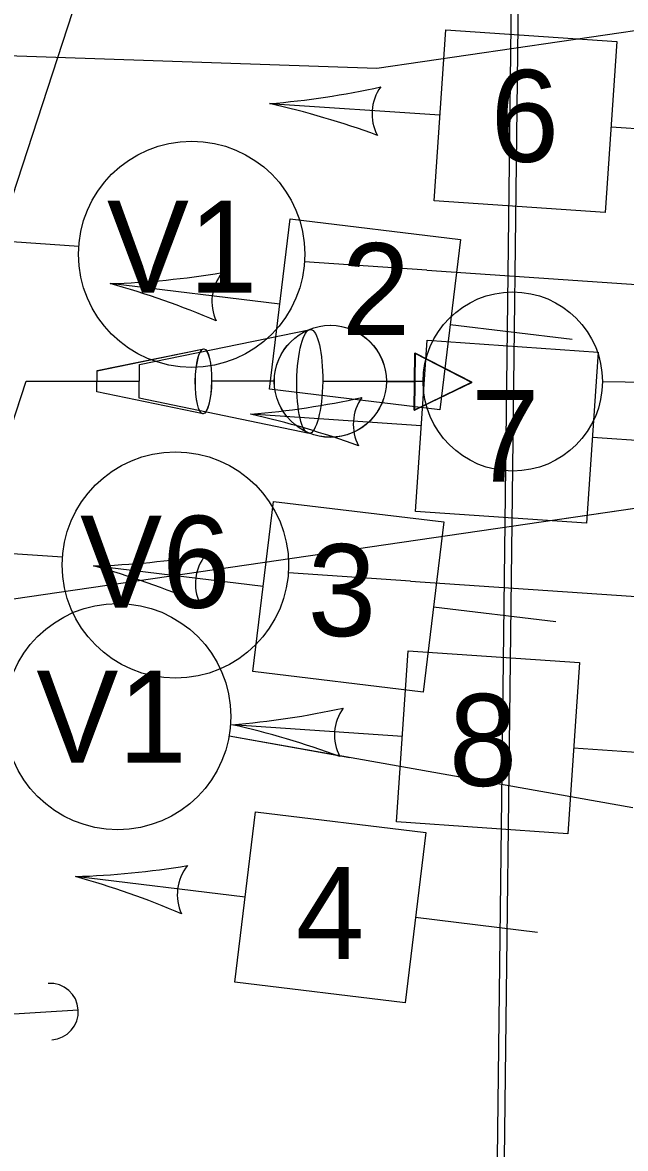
# Model space of a CAD drawing. Extents: x 647787 to 668496, y 640478 to 654412.
# Drawn here: x 661869.5 to 661890.81, y 647256.43 to 647296.24 of the extents above; entities that cross this region are included whole.
import ezdxf

# ---------------------------------------------------------------- set-up
doc = ezdxf.new("R2010")
doc.units = 0
for name, color, linetype in [('Default', 7, 'Continuous'), ('TEMP_SIGNAL_HEAD_STAGE 1A', 7, 'Continuous'), ('TEMP_SIGNAL_HEAD_Stage 3', 7, 'Continuous'), ('TEMP_SIGNAL_HEAD_STAGE 4 SHILO', 7, 'Continuous'), ('TEMP_SIGNAL_HEAD_STAGE 4 SHILO_OLD', 7, 'Continuous'), ('TEMP_SIGNAL_HEAD_STAGE4', 7, 'Continuous'), ('TEMP_SIGNAL_POLES_STAGE 1A', 7, 'Continuous'), ('TEMP_SIGNAL_POLES_STAGE 4', 7, 'Continuous'), ('TEMP_SIGNAL_POLES_STAGES 3-4', 7, 'Continuous'), ('TEXT_TEMP_SIGNAL_POLES_STAGE 3', 7, 'Continuous'), ('TEXT_TEMP_SIGNAL_POLES_STAGE 4', 7, 'Continuous'), ('TEXT_TEMP_SIGNAL_POLES_STAGE 5', 7, 'Continuous')]:
    doc.layers.add(name, color=color, linetype=linetype)

msp = doc.modelspace()

# ---------------------------------------------------------------- linework, layer by layer
at = {"layer": 'Default'}
for points in [[(662136.439, 647331.769), (661882.019, 647294.613), (661114.402, 647320.889)], [(662108.288, 647310.771), (661853.868, 647273.614), (661086.251, 647299.89)], [(662108.288, 647310.771), (661888.554, 647278.68)], [(662108.288, 647310.771), (661888.554, 647278.68)]]:
    msp.add_lwpolyline(points, dxfattribs=at)
at = {"layer": 'TEMP_SIGNAL_HEAD_STAGE 1A'}
for p, q in [((661887.773, 647381.037), (661886.269, 647256.083)), ((661887.773, 647381.037), (661886.269, 647256.083)), ((661888.023, 647381.022), (661886.519, 647256.068)), ((661888.023, 647381.022), (661886.519, 647256.068))]:
    msp.add_line(p, q, dxfattribs=at)
at = {"layer": 'TEMP_SIGNAL_HEAD_Stage 3'}
for p, q in [((661878.59, 647286.285), (661872.593, 647287.009)), ((661888.925, 647285.036), (661884.609, 647285.558)), ((661878.007, 647276.302), (661872.01, 647277.026)), ((661888.342, 647275.053), (661884.026, 647275.575)), ((661891.067, 647268.477), (661876.801, 647271.004)), ((661881.065, 647270.249), (661876.801, 647271.004)), ((661877.366, 647265.32), (661871.369, 647266.045)), ((661887.701, 647264.072), (661883.385, 647264.593))]:
    msp.add_line(p, q, dxfattribs=at)
for points in [[(661884.973, 647288.568), (661884.246, 647282.547), (661878.226, 647283.274), (661878.954, 647289.295)], [(661884.39, 647278.585), (661883.663, 647272.564), (661877.643, 647273.291), (661878.371, 647279.312)], [(661883.749, 647267.604), (661883.021, 647261.583), (661877.002, 647262.31), (661877.729, 647268.331)]]:
    msp.add_lwpolyline(points, close=True, dxfattribs=at)
msp.add_circle((661872.862, 647271.702), 4, dxfattribs=at)
for centre, radius, start, end in [((661871.708, 647316.469), 29.472, 271.7201, 279.4582), ((661864.719, 647258.609), 29.472, 66.7653, 74.5035), ((661877.822, 647286.378), 1.629, 141.2645, 204.9591), ((661871.125, 647306.486), 29.472, 271.7201, 279.4582), ((661877.239, 647276.395), 1.629, 141.2645, 204.9591), ((661864.136, 647248.626), 29.472, 66.7653, 74.5035), ((661870.484, 647295.504), 29.472, 271.7201, 279.4582), ((661876.598, 647265.414), 1.629, 141.2645, 204.9591), ((661863.495, 647237.645), 29.472, 66.7653, 74.5035)]:
    msp.add_arc(centre, radius, start, end, dxfattribs=at)
at = {"layer": 'TEMP_SIGNAL_HEAD_STAGE 4 SHILO'}
for points in [[(661873.639, 647284.151), (661879.674, 647285.388)], [(661873.639, 647284.151), (661879.674, 647285.388)], [(661873.624, 647282.955), (661873.639, 647284.151)], [(661873.624, 647282.955), (661873.639, 647284.151)], [(661869.63, 647283.565), (661873.631, 647283.559)], [(661869.63, 647283.565), (661873.631, 647283.559)], [(661883.657, 647283.55), (661880.108, 647283.551)], [(661883.657, 647283.55), (661880.108, 647283.551)], [(661889.993, 647283.548), (661891.593, 647283.53)], [(661889.993, 647283.548), (661891.593, 647283.53)], [(661879.626, 647281.714), (661873.624, 647282.955)], [(661879.626, 647281.714), (661873.624, 647282.955)]]:
    msp.add_lwpolyline(points, dxfattribs=at)
msp.add_circle((661886.825, 647283.549), 3.168, dxfattribs=at)
msp.add_circle((661886.825, 647283.549), 3.168, dxfattribs=at)
msp.add_ellipse((661879.65, 647283.551), major_axis=(0.024, 1.837), ratio=0.249111, dxfattribs=at)
msp.add_ellipse((661879.65, 647283.551), major_axis=(0.024, 1.837), ratio=0.249111, dxfattribs=at)
at = {"layer": 'TEMP_SIGNAL_HEAD_STAGE 4 SHILO_OLD'}
for points in [[(661872.136, 647283.931), (661875.907, 647284.704)], [(661872.136, 647283.931), (661875.907, 647284.704)], [(661883.345, 647282.531), (661883.368, 647284.554), (661885.372, 647283.519), (661883.345, 647282.531)], [(661883.345, 647282.531), (661883.368, 647284.554), (661885.372, 647283.519), (661883.345, 647282.531)], [(661872.126, 647283.183), (661872.136, 647283.931)], [(661872.126, 647283.183), (661872.136, 647283.931)], [(661869.63, 647283.565), (661872.131, 647283.561)], [(661869.63, 647283.565), (661872.131, 647283.561)], [(661878.397, 647283.556), (661876.178, 647283.556)], [(661878.397, 647283.556), (661876.178, 647283.556)], [(661882.357, 647283.554), (661883.357, 647283.543)], [(661882.357, 647283.554), (661883.357, 647283.543)], [(661875.878, 647282.408), (661872.126, 647283.183)], [(661875.878, 647282.408), (661872.126, 647283.183)]]:
    msp.add_lwpolyline(points, dxfattribs=at)
msp.add_lwpolyline([(661885.372, 647283.519), (661883.368, 647284.554), (661883.345, 647282.531)], close=True, dxfattribs=at)
msp.add_lwpolyline([(661885.372, 647283.519), (661883.368, 647284.554), (661883.345, 647282.531)], close=True, dxfattribs=at)
msp.add_circle((661880.377, 647283.555), 1.98, dxfattribs=at)
msp.add_circle((661880.377, 647283.555), 1.98, dxfattribs=at)
msp.add_ellipse((661875.892, 647283.556), major_axis=(0.015, 1.148), ratio=0.249111, dxfattribs=at)
msp.add_ellipse((661875.892, 647283.556), major_axis=(0.015, 1.148), ratio=0.249111, dxfattribs=at)
at = {"layer": 'TEMP_SIGNAL_HEAD_STAGE4'}
for p, q in [((661878.59, 647286.285), (661872.593, 647287.009)), ((661888.925, 647285.036), (661884.609, 647285.558)), ((661878.007, 647276.302), (661872.01, 647277.026)), ((661888.342, 647275.053), (661884.026, 647275.575)), ((661891.067, 647268.477), (661876.801, 647271.004)), ((661881.065, 647270.249), (661876.801, 647271.004)), ((661877.366, 647265.32), (661871.369, 647266.045)), ((661887.701, 647264.072), (661883.385, 647264.593))]:
    msp.add_line(p, q, dxfattribs=at)
for points in [[(661884.973, 647288.568), (661884.246, 647282.547), (661878.226, 647283.274), (661878.954, 647289.295)], [(661885.372, 647283.519), (661883.368, 647284.554), (661883.345, 647282.531)], [(661885.372, 647283.519), (661883.368, 647284.554), (661883.345, 647282.531)], [(661885.372, 647283.519), (661883.368, 647284.554), (661883.345, 647282.531)], [(661885.375, 647283.521), (661883.371, 647284.556), (661883.347, 647282.533)], [(661884.39, 647278.585), (661883.663, 647272.564), (661877.643, 647273.291), (661878.371, 647279.312)], [(661883.749, 647267.604), (661883.021, 647261.583), (661877.002, 647262.31), (661877.729, 647268.331)]]:
    msp.add_lwpolyline(points, close=True, dxfattribs=at)
for points in [[(661872.136, 647283.931), (661875.907, 647284.704)], [(661872.136, 647283.931), (661875.907, 647284.704)], [(661872.136, 647283.931), (661875.907, 647284.704)], [(661872.138, 647283.933), (661875.91, 647284.706)], [(661883.345, 647282.531), (661883.368, 647284.554), (661885.372, 647283.519), (661883.345, 647282.531)], [(661883.345, 647282.531), (661883.368, 647284.554), (661885.372, 647283.519), (661883.345, 647282.531)], [(661883.345, 647282.531), (661883.368, 647284.554), (661885.372, 647283.519), (661883.345, 647282.531)], [(661883.347, 647282.533), (661883.371, 647284.556), (661885.375, 647283.521), (661883.347, 647282.533)], [(661872.126, 647283.183), (661872.136, 647283.931)], [(661872.126, 647283.183), (661872.136, 647283.931)], [(661872.126, 647283.183), (661872.136, 647283.931)], [(661872.128, 647283.185), (661872.138, 647283.933)], [(661869.63, 647283.565), (661872.131, 647283.561)], [(661869.63, 647283.565), (661872.131, 647283.561)], [(661869.63, 647283.565), (661872.131, 647283.561)], [(661869.632, 647283.566), (661872.133, 647283.563)], [(661878.397, 647283.556), (661876.178, 647283.556)], [(661878.397, 647283.556), (661876.178, 647283.556)], [(661878.397, 647283.556), (661876.178, 647283.556)], [(661878.399, 647283.557), (661876.181, 647283.558)], [(661882.357, 647283.554), (661883.357, 647283.543)], [(661882.357, 647283.554), (661883.357, 647283.543)], [(661882.357, 647283.554), (661883.357, 647283.543)], [(661882.359, 647283.556), (661883.359, 647283.545)], [(661875.878, 647282.408), (661872.126, 647283.183)], [(661875.878, 647282.408), (661872.126, 647283.183)], [(661875.878, 647282.408), (661872.126, 647283.183)], [(661875.88, 647282.41), (661872.128, 647283.185)]]:
    msp.add_lwpolyline(points, dxfattribs=at)
for centre, radius in [((661880.377, 647283.555), 1.98), ((661880.377, 647283.555), 1.98), ((661880.377, 647283.555), 1.98), ((661880.379, 647283.557), 1.98), ((661872.862, 647271.702), 4)]:
    msp.add_circle(centre, radius, dxfattribs=at)
for centre, radius, start, end in [((661871.708, 647316.469), 29.472, 271.7201, 279.4582), ((661864.719, 647258.609), 29.472, 66.7653, 74.5035), ((661877.822, 647286.378), 1.629, 141.2645, 204.9591), ((661871.125, 647306.486), 29.472, 271.7201, 279.4582), ((661877.239, 647276.395), 1.629, 141.2645, 204.9591), ((661864.136, 647248.626), 29.472, 66.7653, 74.5035), ((661870.484, 647295.504), 29.472, 271.7201, 279.4582), ((661876.598, 647265.414), 1.629, 141.2645, 204.9591), ((661863.495, 647237.645), 29.472, 66.7653, 74.5035)]:
    msp.add_arc(centre, radius, start, end, dxfattribs=at)
for centre in [(661875.892, 647283.556), (661875.892, 647283.556), (661875.892, 647283.556), (661875.895, 647283.558)]:
    msp.add_ellipse(centre, major_axis=(0.015, 1.148), ratio=0.249111, dxfattribs=at)
at = {"layer": 'TEMP_SIGNAL_POLES_STAGE 1A'}
for p, q in [((661884.251, 647292.961), (661878.225, 647293.372)), ((661894.637, 647292.251), (661890.3, 647292.547)), ((661871.487, 647288.321), (661865.437, 647288.735)), ((661883.789, 647287.48), (661879.468, 647287.775)), ((661883.789, 647287.48), (661894.174, 647286.77)), ((661883.588, 647281.98), (661877.562, 647282.392)), ((661893.974, 647281.271), (661889.637, 647281.567)), ((661870.912, 647277.335), (661864.861, 647277.748)), ((661883.213, 647276.494), (661878.893, 647276.789)), ((661883.213, 647276.494), (661893.599, 647275.784)), ((661882.925, 647271), (661876.899, 647271.412)), ((661893.311, 647270.29), (661888.974, 647270.587))]:
    msp.add_line(p, q, dxfattribs=at)
for points in [[(661890.507, 647295.573), (661890.093, 647289.522), (661884.044, 647289.935), (661884.458, 647295.986)], [(661889.844, 647284.592), (661889.43, 647278.542), (661883.382, 647278.955), (661883.795, 647285.006)], [(661889.181, 647273.612), (661888.768, 647267.561), (661882.719, 647267.975), (661883.132, 647274.025)]]:
    msp.add_lwpolyline(points, close=True, dxfattribs=at)
for centre in [(661875.478, 647288.048), (661874.902, 647277.062)]:
    msp.add_circle(centre, 4, dxfattribs=at)
for centre, radius, start, end in [((661875.81, 647322.746), 29.472, 274.7, 282.4381), ((661883.479, 647293.014), 1.629, 144.2443, 207.939), ((661871.837, 647264.602), 29.472, 69.7452, 77.4833), ((661875.147, 647311.766), 29.472, 274.7, 282.4381), ((661882.816, 647282.034), 1.629, 144.2443, 207.939), ((661871.174, 647253.621), 29.472, 69.7452, 77.4833), ((661874.484, 647300.785), 29.472, 274.7, 282.4381), ((661882.153, 647271.053), 1.629, 144.2443, 207.939), ((661870.511, 647242.641), 29.472, 69.7452, 77.4833)]:
    msp.add_arc(centre, radius, start, end, dxfattribs=at)
at = {"layer": 'TEMP_SIGNAL_POLES_STAGE 4'}
for points in [[(661861.869, 647259.8), (661869.63, 647283.565)], [(661861.869, 647259.8), (661869.63, 647283.565)], [(661861.869, 647259.8), (661869.63, 647283.565)], [(661861.872, 647259.801), (661869.632, 647283.566)]]:
    msp.add_lwpolyline(points, dxfattribs=at)
at = {"layer": 'TEMP_SIGNAL_POLES_STAGES 3-4'}
for p, q in [((661900.998, 647387.674), (661859.959, 647262.002)), ((661900.998, 647387.674), (661859.959, 647262.002)), ((661860.99, 647260.67), (661871.469, 647261.334)), ((661860.99, 647260.67), (661871.469, 647261.334))]:
    msp.add_line(p, q, dxfattribs=at)
msp.add_arc((661870.471, 647261.271), 1, 273.6227, 93.6227, dxfattribs=at)
msp.add_arc((661870.471, 647261.271), 1, 273.6227, 93.6227, dxfattribs=at)

# ---------------------------------------------------------------- texts
at = {"layer": 'TEXT_TEMP_SIGNAL_POLES_STAGE 3'}
for s, p in [('2', (661880.779, 647285.19)), ('3', (661879.577, 647274.548)), ('V1', (661869.989, 647270.077)), ('4', (661879.158, 647263.13))]:
    msp.add_text(s, height=3.25, dxfattribs=at).set_placement(p)
at = {"layer": 'TEXT_TEMP_SIGNAL_POLES_STAGE 4'}
for s, p in [('2', (661880.779, 647285.19)), ('3', (661879.577, 647274.548)), ('V1', (661869.989, 647270.077)), ('4', (661879.158, 647263.13))]:
    msp.add_text(s, height=3.25, dxfattribs=at).set_placement(p)
at = {"layer": 'TEXT_TEMP_SIGNAL_POLES_STAGE 5'}
for s, p in [('6', (661886.042, 647291.315)), ('V1', (661872.482, 647286.691)), ('7', (661885.355, 647280.003)), ('V6', (661871.534, 647275.55)), ('8', (661884.565, 647269.251))]:
    msp.add_text(s, height=3.25, dxfattribs=at).set_placement(p)

doc.saveas('drawing.dxf')
